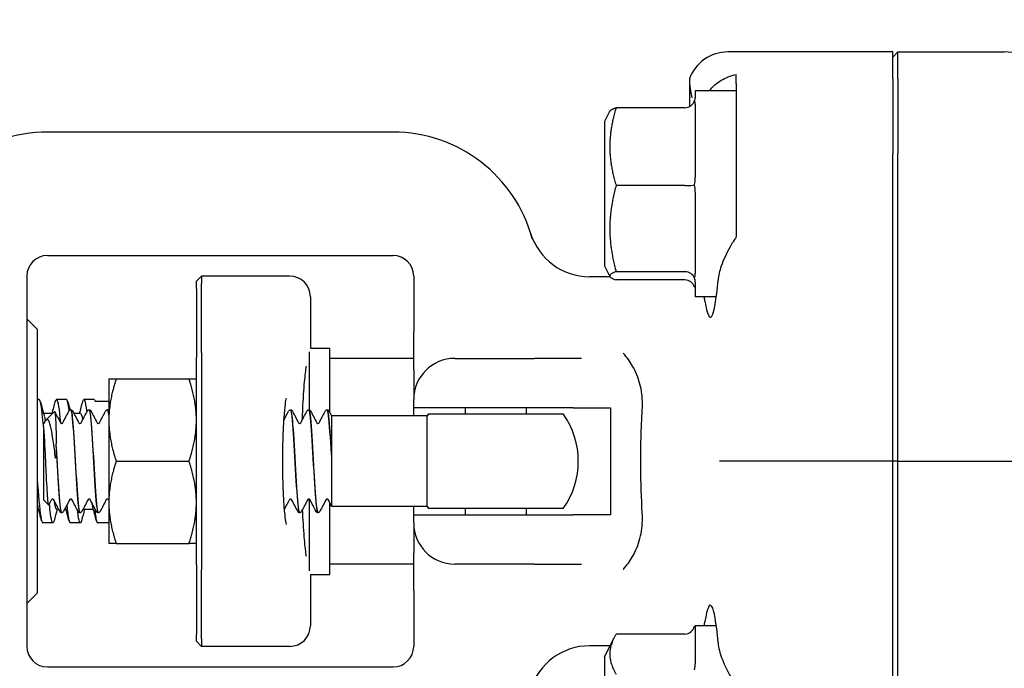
# Model space of a CAD drawing. Header units: inches. Extents: x 18 to 846, y -67 to 561.
# Tile 333 of 656: x 318.61 to 321.6, y 506.64 to 508.61. Entities that reach past the tile are written whole.
import ezdxf

# ---------------------------------------------------------------- set-up
doc = ezdxf.new("R2010")
doc.units = ezdxf.units.IN
doc.header["$LTSCALE"] = 24
doc.header["$MEASUREMENT"] = 0
doc.layers.add('Dimension (ANSI)', color=7, linetype='Continuous', lineweight=25)
doc.layers.add('Visible (ANSI)', color=7, linetype='Continuous', lineweight=30)
doc.styles.add('Note Text (ANSI)', font='tahoma.ttf')
doc.dimstyles.new('SB Fraction-16 (ANSI)', dxfattribs={"dimscale": 24, "dimtxt": 0.125, "dimasz": 0.098425, "dimexe": 0.125, "dimexo": 0.0625, "dimgap": 0.031496, "dimtad": 0, "dimtih": 1, "dimtoh": 1, "dimdec": 4, "dimrnd": 1e-08, "dimzin": 0, "dimdsep": 46, "dimlunit": 5, "dimtxsty": 'Note Text (ANSI)', "dimcen": 0.09, "dimdle": 0.393701, "dimclrd": 256, "dimclre": 256, "dimclrt": 256, "dimadec": 0, "dimazin": 3, "dimtfac": 0.96, "dimtofl": 0, "dimtmove": 0, "dimatfit": 3, "dimfxl": 1, "dimfrac": 2, "dimtolj": 1, "dimtzin": 12, "dimlwd": -1, "dimlwe": -1, "dimarcsym": 0})

# ---------------------------------------------------------------- blocks, each defined once
blk = doc.blocks.new('*D18')
at = {"layer": 'Defpoints', "color": 0, "transparency": 16777216}
for p in [(331.6784, 544.0067), (242.8595, 406.0067), (331.6784, 406.0067)]:
    blk.add_point(p, dxfattribs=at)
at = {"layer": 'Dimension (ANSI)', "transparency": 16777216}
for p, q in [((330.1784, 544.0067), (239.8595, 544.0067)), ((242.8595, 541.6445), (242.8595, 486.3311)), ((242.8595, 408.3689), (242.8595, 481.6823)), ((330.1784, 406.0067), (239.8595, 406.0067))]:
    blk.add_line(p, q, dxfattribs=at)
for points in [[(242.4658, 541.6445), (243.2532, 541.6445), (242.8595, 544.0067)], [(242.4658, 408.3689), (243.2532, 408.3689), (242.8595, 406.0067)]]:
    blk.add_solid(points, dxfattribs=at)
at = {"layer": 'Dimension (ANSI)', "transparency": 16777216, "insert": (239.783, 485.5752), "char_height": 3, "attachment_point": 1, "style": 'Note Text (ANSI)'}
blk.add_mtext('\\A1;138', dxfattribs=at)

msp = doc.modelspace()

# ---------------------------------------------------------------- linework, layer by layer
at = {"layer": 'Visible (ANSI)'}
for p, q in [((321.25939, 508.51474), (320.75891, 508.51474)), ((321.27501, 508.51474), (321.25939, 508.49906)), ((321.25939, 508.43296), (321.25939, 508.51474)), ((321.27501, 508.43296), (321.27501, 508.51474)), ((321.27501, 508.51474), (321.59849, 508.51474)), ((320.64203, 508.43327), (320.64203, 508.34853)), ((320.78439, 508.41908), (320.78439, 508.44628)), ((321.25939, 508.43296), (321.25939, 508.2057)), ((321.27501, 508.43296), (321.27501, 508.2057)), ((320.78439, 508.41908), (320.78439, 508.36501)), ((320.65939, 508.39599), (320.65939, 508.37554)), ((320.78439, 508.39599), (320.65939, 508.39599)), ((320.62814, 508.34512), (320.41935, 508.34512)), ((320.65939, 508.35639), (320.65939, 508.13323)), ((320.78439, 508.34957), (320.78439, 508.20355)), ((320.38439, 508.30224), (320.40049, 508.33445)), ((320.38439, 508.30224), (320.38439, 507.86474)), ((319.74189, 508.27099), (318.69189, 508.27099)), ((321.25939, 507.27099), (321.25939, 508.2057)), ((321.27501, 507.27099), (321.27501, 508.2057)), ((320.62814, 508.10865), (320.41935, 508.10865)), ((320.65939, 508.08808), (320.65939, 507.84118)), ((318.69189, 507.89599), (319.74189, 507.89599)), ((320.38439, 507.86474), (320.40049, 507.83254)), ((318.62939, 507.83349), (318.62939, 507.7327)), ((319.14439, 507.81787), (319.16001, 507.83349)), ((319.16001, 507.83349), (319.16001, 507.81099)), ((319.42807, 507.83349), (319.16001, 507.83349)), ((319.80439, 507.83349), (319.80439, 507.66442)), ((320.39203, 507.83182), (320.33862, 507.83182)), ((320.62814, 507.84702), (320.41935, 507.84702)), ((319.14439, 507.79599), (319.14439, 507.81787)), ((319.16001, 507.60099), (319.16001, 507.81099)), ((320.62814, 507.82186), (320.41935, 507.82186)), ((320.65939, 507.81518), (320.65939, 507.77099)), ((319.14439, 507.79599), (319.14439, 507.58599)), ((319.49057, 507.77099), (319.49057, 507.61474)), ((320.72361, 507.77099), (320.65939, 507.77099)), ((318.62939, 507.7327), (318.62939, 506.80929)), ((318.66064, 507.67224), (318.62939, 507.70349)), ((318.66064, 507.67224), (318.66064, 506.86974)), ((319.80439, 507.54901), (319.80439, 507.66442)), ((319.16001, 507.60099), (319.16001, 506.94099)), ((319.48676, 507.60355), (319.48676, 507.42716)), ((319.49057, 507.61474), (319.54926, 507.61474)), ((319.54926, 507.41922), (319.54926, 507.61474)), ((319.14439, 506.95599), (319.14439, 507.58599)), ((319.80439, 507.58349), (319.54926, 507.58349)), ((319.92939, 507.58349), (320.17185, 507.58349)), ((320.31365, 507.58349), (320.17185, 507.58349)), ((319.80439, 507.54901), (319.80439, 507.45849)), ((318.87839, 507.52099), (318.87839, 507.39599)), ((318.90072, 507.52099), (319.12206, 507.52099)), ((318.66689, 507.45849), (318.66064, 507.45849)), ((318.75022, 507.45849), (318.71933, 507.45849)), ((318.83355, 507.45849), (318.80266, 507.45849)), ((318.83651, 507.45386), (318.87839, 507.45386)), ((319.80439, 507.43349), (319.80439, 507.45849)), ((318.67989, 507.41682), (318.70795, 507.41682)), ((318.68844, 507.39732), (318.71314, 507.42201)), ((318.76312, 507.42724), (318.76254, 507.42724)), ((318.77196, 507.41682), (318.79189, 507.41682)), ((318.81873, 507.42724), (318.81815, 507.42724)), ((318.87434, 507.42724), (318.87376, 507.42724)), ((319.43045, 507.42724), (319.42987, 507.42724)), ((319.48606, 507.42724), (319.48548, 507.42724)), ((319.54167, 507.42724), (319.54109, 507.42724)), ((319.80439, 507.40849), (319.80439, 507.43349)), ((320.28931, 507.43349), (319.80439, 507.43349)), ((319.84985, 507.41474), (320.25893, 507.41474)), ((319.96189, 507.41474), (319.96189, 507.43349)), ((320.14689, 507.41474), (320.14689, 507.43349)), ((320.28931, 507.43349), (320.40216, 507.43349)), ((320.40216, 507.43349), (320.40216, 507.10849)), ((318.67939, 507.37507), (318.67939, 507.38606)), ((318.67939, 507.38606), (318.67941, 507.38606)), ((318.87839, 507.39599), (318.87839, 507.14599)), ((319.55439, 507.40944), (319.55439, 507.36112)), ((319.8456, 507.40849), (319.55439, 507.40849)), ((319.8456, 507.13349), (319.8456, 507.40849)), ((318.67939, 507.37507), (318.67939, 507.15372)), ((319.55439, 507.36112), (319.55439, 507.29193)), ((318.71837, 507.31391), (318.71837, 507.32369)), ((318.90072, 507.27099), (319.12206, 507.27099)), ((319.55439, 507.29193), (319.55439, 507.28171)), ((319.55439, 507.28171), (319.55439, 507.20777)), ((320.85778, 507.27099), (320.73318, 507.27099)), ((321.25939, 507.27099), (320.85778, 507.27099)), ((321.27501, 507.27099), (321.25939, 507.27099)), ((321.25939, 506.33628), (321.25939, 507.27099)), ((321.27501, 506.33628), (321.27501, 507.27099)), ((321.27501, 507.27099), (321.69736, 507.27099)), ((319.55439, 507.20777), (319.55439, 507.13646)), ((318.67939, 507.15372), (318.69485, 507.13826)), ((318.87839, 507.14599), (318.87839, 507.02099)), ((319.48676, 507.15582), (319.48676, 506.93843)), ((319.54926, 506.92724), (319.54926, 507.14573)), ((318.66064, 507.12516), (318.66466, 507.12516)), ((318.71933, 507.12516), (318.72589, 507.12516)), ((318.73531, 507.11474), (318.73473, 507.11474)), ((318.74416, 507.12516), (318.74799, 507.12516)), ((318.79092, 507.11474), (318.79034, 507.11474)), ((318.80266, 507.12516), (318.83133, 507.12516)), ((318.84654, 507.11474), (318.84595, 507.11474)), ((319.45826, 507.11474), (319.45768, 507.11474)), ((319.51387, 507.11474), (319.51329, 507.11474)), ((319.55439, 507.13646), (319.55439, 507.13349)), ((319.8456, 507.13349), (319.55439, 507.13349)), ((319.80439, 507.10849), (319.80439, 507.13349)), ((320.25893, 507.12724), (319.84985, 507.12724)), ((319.96189, 507.10849), (319.96189, 507.12724)), ((320.14689, 507.10849), (320.14689, 507.12724)), ((319.80439, 507.08349), (319.80439, 507.10849)), ((319.80439, 507.10849), (320.28931, 507.10849)), ((320.40216, 507.10849), (320.28931, 507.10849)), ((318.70855, 507.08349), (318.67766, 507.08349)), ((318.79189, 507.08349), (318.761, 507.08349)), ((318.87839, 507.08349), (318.84433, 507.08349)), ((319.80439, 507.08349), (319.80439, 506.99297)), ((318.90072, 507.02099), (319.12206, 507.02099)), ((319.80439, 506.87756), (319.80439, 506.99297)), ((319.14439, 506.95599), (319.14439, 506.74599)), ((319.16001, 506.73099), (319.16001, 506.94099)), ((319.80439, 506.95849), (319.54926, 506.95849)), ((320.17185, 506.95849), (319.92939, 506.95849)), ((320.17185, 506.95849), (320.31365, 506.95849)), ((319.49057, 506.92724), (319.49057, 506.77099)), ((319.49057, 506.92724), (319.54926, 506.92724)), ((319.80439, 506.87756), (319.80439, 506.70849)), ((318.66064, 506.86974), (318.62939, 506.83849)), ((318.62939, 506.80929), (318.62939, 506.70849)), ((320.65939, 506.77099), (320.65939, 506.65582)), ((320.72361, 506.77099), (320.65939, 506.77099)), ((319.14439, 506.72412), (319.14439, 506.74599)), ((319.16001, 506.73099), (319.16001, 506.70849)), ((320.38439, 506.67724), (320.41293, 506.73434)), ((320.62814, 506.74607), (320.41935, 506.74607)), ((319.14439, 506.72412), (319.16001, 506.70849)), ((319.42807, 506.70849), (319.16001, 506.70849)), ((320.39203, 506.71017), (320.33862, 506.71017)), ((320.38439, 506.67724), (320.38439, 506.23974)), ((318.69189, 506.64599), (319.74189, 506.64599))]:
    msp.add_line(p, q, dxfattribs=at)
for centre, radius, start, end in [((318.69189, 507.83349), 0.4375, 90, 164.98183), ((319.74189, 507.83349), 0.4375, 15.01817, 90), ((320.33862, 508.01932), 0.1875, 197.29662, 270), ((318.69189, 507.83349), 0.0625, 90, 180), ((319.74189, 507.83349), 0.0625, 0, 90), ((319.42807, 507.77099), 0.0625, 0, 90), ((320.39203, 508.08182), 0.25, 270, 272.01441), ((319.92939, 507.45849), 0.125, 90, 180), ((320.05439, 507.27099), 0.25, 144.90037, 146.63299), ((320.05439, 507.27099), 0.25, 324.90037, 35.09963), ((320.05439, 507.27099), 0.25, 213.36701, 215.09963), ((319.92939, 507.08349), 0.125, 180, 270), ((319.42807, 506.77099), 0.0625, 270, 0), ((318.69189, 506.70849), 0.0625, 180, 270), ((319.74189, 506.70849), 0.0625, 270, 0), ((320.33862, 506.52267), 0.1875, 90, 162.70338), ((320.39203, 506.46017), 0.25, 87.99498, 90)]:
    msp.add_arc(centre, radius, start, end, dxfattribs=at)
for centre, major_axis, ratio, start_param, end_param in [((320.75987, 508.38926), (-0.08906, 0.08906), 0.9924325, 5.5015852, 6.7140351), ((321.59857, 508.38926), (-0.01094, 0.125), 0.9961657, 4.712389, 6.1962518), ((320.62814, 508.37782), (0, -0.0327), 0.9555533, 0, 1.2241495), ((320.62814, 508.1118), (0.03125, 0), 0.1006388, 4.712389, 5.9365385), ((320.62814, 507.81746), (0.03125, 0), 0.9458753, 0.3466468, 1.5707963), ((320.62814, 507.78916), (0, 0.0327), 0.9555533, 5.0590358, 6.2831853), ((320.70547, 508.08349), (0, 0.375), 0.0874887, 2.6230455, 3.9395987), ((320.70547, 506.45849), (0, 0.375), 0.0874887, 5.4851792, 6.8017325), ((320.62814, 506.78202), (0, -0.03595), 0.8693335, 0, 1.2241495)]:
    msp.add_ellipse(centre, major_axis=major_axis, ratio=ratio, start_param=start_param, end_param=end_param, dxfattribs=at)
for points in [[(320.64203, 508.43327), (320.64203, 508.41363), (320.64486, 508.39351), (320.64964, 508.37497)], [(320.65753, 508.36671), (320.6589, 508.36993), (320.65939, 508.37297), (320.65939, 508.37554)], [(320.65939, 508.35639), (320.65939, 508.35991), (320.6589, 508.36349), (320.65753, 508.36671)], [(320.78439, 508.36501), (320.78416, 508.36004), (320.78416, 508.35488), (320.78439, 508.34957)], [(320.65753, 508.11073), (320.6589, 508.11832), (320.65939, 508.12609), (320.65939, 508.13323)], [(320.65939, 508.08808), (320.65939, 508.09531), (320.6589, 508.10313), (320.65753, 508.11073)], [(320.65753, 507.82751), (320.6589, 507.83188), (320.65939, 507.83661), (320.65939, 507.84118)], [(320.65939, 507.81518), (320.65939, 507.81889), (320.6589, 507.82314), (320.65753, 507.82751)], [(320.65753, 507.80027), (320.6589, 507.79705), (320.65939, 507.79401), (320.65939, 507.79144)], [(320.68921, 507.75779), (320.68857, 507.76195), (320.68789, 507.76635), (320.68718, 507.77099)], [(318.67043, 507.45185), (318.6743, 507.43741), (318.6782, 507.42298), (318.68215, 507.40857)], [(318.70633, 507.41682), (318.70951, 507.42849), (318.71266, 507.44017), (318.71579, 507.45185)], [(318.75826, 507.42493), (318.75558, 507.4463), (318.7529, 507.45834), (318.75022, 507.45847)], [(318.75376, 507.45185), (318.756, 507.44349), (318.75825, 507.43513), (318.76052, 507.42677)], [(318.78966, 507.41682), (318.79284, 507.42849), (318.79599, 507.44017), (318.79912, 507.45185)], [(318.83355, 507.45849), (318.83454, 507.45849), (318.83552, 507.45694), (318.83651, 507.45386)], [(318.71379, 507.42172), (318.71974, 507.41036), (318.72569, 507.39901), (318.73166, 507.38766)], [(318.73838, 507.38766), (318.74467, 507.3996), (318.75093, 507.41155), (318.75719, 507.42351)], [(318.76846, 507.42351), (318.77472, 507.41155), (318.78099, 507.3996), (318.78727, 507.38766)], [(318.79189, 507.41656), (318.79422, 507.41642), (318.79656, 507.40968), (318.79889, 507.39691)], [(318.794, 507.38766), (318.80028, 507.3996), (318.80654, 507.41155), (318.8128, 507.42351)], [(318.82407, 507.42351), (318.83033, 507.41155), (318.8366, 507.3996), (318.84288, 507.38766)], [(318.84961, 507.38766), (318.85589, 507.3996), (318.86216, 507.41155), (318.86842, 507.42351)], [(318.87373, 507.42693), (318.87529, 507.42693), (318.87684, 507.41998), (318.87839, 507.40636)], [(319.41023, 507.39624), (319.415, 507.40533), (319.41977, 507.41442), (319.42453, 507.42351)], [(319.4358, 507.42351), (319.44206, 507.41155), (319.44832, 507.3996), (319.45461, 507.38766)], [(319.46133, 507.38766), (319.46761, 507.3996), (319.47388, 507.41155), (319.48014, 507.42351)], [(319.49141, 507.42351), (319.49767, 507.41155), (319.50393, 507.3996), (319.51022, 507.38766)], [(319.51694, 507.38766), (319.52322, 507.3996), (319.52949, 507.41155), (319.53575, 507.42351)], [(319.54702, 507.42351), (319.54947, 507.41882), (319.55193, 507.41413), (319.55439, 507.40944)], [(318.68277, 507.38766), (318.68382, 507.38965), (318.68487, 507.39165), (318.68592, 507.39364)], [(318.67939, 507.37507), (318.67958, 507.37326), (318.67978, 507.37125), (318.67999, 507.36904)], [(318.70386, 507.15433), (318.7011, 507.14908), (318.69834, 507.14384), (318.69559, 507.13859)], [(318.72939, 507.11848), (318.72313, 507.13043), (318.71686, 507.14238), (318.71058, 507.15433)], [(318.71088, 507.15375), (318.7137, 507.13536), (318.71651, 507.12558), (318.71933, 507.12542)], [(318.75947, 507.15433), (318.75318, 507.14238), (318.74692, 507.13043), (318.74066, 507.11848)], [(318.785, 507.11848), (318.77874, 507.13043), (318.77247, 507.14238), (318.76619, 507.15433)], [(318.81508, 507.15433), (318.8088, 507.14238), (318.80253, 507.13043), (318.79627, 507.11848)], [(318.84061, 507.11848), (318.83435, 507.13043), (318.82808, 507.14238), (318.8218, 507.15433)], [(318.82648, 507.14543), (318.82734, 507.14061), (318.82821, 507.13666), (318.82907, 507.13358)], [(318.87069, 507.15433), (318.86441, 507.14238), (318.85814, 507.13043), (318.85188, 507.11848)], [(318.87839, 507.15247), (318.87806, 507.15309), (318.87774, 507.15371), (318.87741, 507.15433)], [(319.4268, 507.15433), (319.42176, 507.14474), (319.41673, 507.13516), (319.4117, 507.12557)], [(319.45233, 507.11848), (319.44607, 507.13043), (319.4398, 507.14238), (319.43352, 507.15433)], [(319.48241, 507.15433), (319.47613, 507.14238), (319.46986, 507.13043), (319.4636, 507.11848)], [(319.50794, 507.11848), (319.50168, 507.13043), (319.49542, 507.14238), (319.48913, 507.15433)], [(319.53802, 507.15433), (319.53174, 507.14238), (319.52547, 507.13043), (319.51921, 507.11848)], [(319.55439, 507.13597), (319.55118, 507.14209), (319.54796, 507.14821), (319.54475, 507.15433)], [(318.66064, 507.14115), (318.66123, 507.13826), (318.66181, 507.13575), (318.6624, 507.13364)], [(318.67412, 507.09013), (318.67025, 507.10457), (318.66635, 507.11901), (318.6624, 507.13342)], [(318.72156, 507.12516), (318.71838, 507.11349), (318.71523, 507.10182), (318.7121, 507.09013)], [(318.75746, 507.09013), (318.75389, 507.10342), (318.75031, 507.11671), (318.74668, 507.12997)], [(318.80489, 507.12516), (318.80171, 507.11349), (318.79856, 507.10182), (318.79543, 507.09013)], [(318.84079, 507.09013), (318.83692, 507.10457), (318.83302, 507.11901), (318.82907, 507.13342)], [(320.65939, 506.77096), (320.65939, 506.77085), (320.6589, 506.77046), (320.65753, 506.7698)], [(320.68718, 506.77099), (320.68788, 506.77563), (320.68857, 506.78003), (320.68921, 506.78419)], [(320.65753, 506.63773), (320.6589, 506.64398), (320.65939, 506.65022), (320.65939, 506.65582)]]:
    msp.add_open_spline(points, degree=3, dxfattribs=at)
for points, knots in [([(320.70199, 508.39599), (320.71195, 508.40952), (320.72472, 508.42041), (320.7507, 508.43586), (320.76694, 508.44249), (320.78439, 508.44628)], [0.72388666, 0.72388666, 0.72388666, 0.72388666, 0.91166133, 0.91166133, 1.08359589, 1.08359589, 1.08359589, 1.08359589]), ([(320.78439, 507.95239), (320.77685, 507.94159), (320.77009, 507.93056), (320.75432, 507.90245), (320.7451, 507.88282), (320.73348, 507.84909), (320.73007, 507.83468), (320.72896, 507.82169)], [1.39731378, 1.39731378, 1.39731378, 1.39731378, 1.49356897, 1.49356897, 1.66386875, 1.66386875, 1.79881771, 1.79881771, 1.79881771, 1.79881771]), ([(320.49879, 507.42871), (320.49926, 507.43674), (320.49937, 507.44471), (320.49888, 507.46026), (320.4983, 507.46782), (320.49612, 507.48559), (320.49423, 507.49564), (320.48666, 507.52506), (320.47919, 507.54328), (320.46147, 507.57402), (320.45212, 507.58675), (320.44126, 507.59902), (320.4411, 507.59919), (320.44094, 507.59937)], [0, 0, 0, 0, 0.06351999, 0.06351999, 0.12513045, 0.12513045, 0.2104042, 0.2104042, 0.38193929, 0.38193929, 0.52164881, 0.52164881, 0.52372315, 0.52372315, 0.52372315, 0.52372315]), ([(319.4662, 507.39693), (319.4666, 507.40808), (319.46704, 507.41897), (319.46896, 507.46023), (319.4708, 507.4882), (319.47467, 507.53119), (319.47663, 507.5477), (319.47855, 507.56025)], [0.3819937, 0.3819937, 0.3819937, 0.3819937, 0.48894567, 0.48894567, 0.79947629, 0.79947629, 1.05331269, 1.05331269, 1.05331269, 1.05331269]), ([(318.67939, 507.38116), (318.67867, 507.3894), (318.67795, 507.39715), (318.67723, 507.40429), (318.67378, 507.43857), (318.67034, 507.45817), (318.66689, 507.45842)], [-139.17255455, -139.17255455, -139.17255455, -139.17255455, -139.0100536, -139.0100536, -139.0100536, -138.23007676, -138.23007676, -138.23007676, -138.23007676]), ([(318.71579, 507.45159), (318.71718, 507.45687), (318.71858, 507.45922), (318.71997, 507.45827), (318.7237, 507.45574), (318.72744, 507.42952), (318.73117, 507.38856)], [137.9630926, 137.9630926, 137.9630926, 137.9630926, 138.2781439, 138.2781439, 138.2781439, 139.122964, 139.122964, 139.122964, 139.122964]), ([(318.79912, 507.45153), (318.80093, 507.45831), (318.80274, 507.46022), (318.80454, 507.45662), (318.80678, 507.45215), (318.80902, 507.43929), (318.81125, 507.42027)], [144.2462779, 144.2462779, 144.2462779, 144.2462779, 144.6548473, 144.6548473, 144.6548473, 145.16076334, 145.16076334, 145.16076334, 145.16076334]), ([(319.41781, 507.07894), (319.41781, 507.07894), (319.41769, 507.07934), (319.41714, 507.08165), (319.41648, 507.08485), (319.4148, 507.09542), (319.41371, 507.1041), (319.41147, 507.12708), (319.41036, 507.14226), (319.40846, 507.17713), (319.40772, 507.19708), (319.40677, 507.23919), (319.40658, 507.26139), (319.4068, 507.30542), (319.40722, 507.32726), (319.4086, 507.36807), (319.40956, 507.38706), (319.41185, 507.41968), (319.41319, 507.43351), (319.41572, 507.45315), (319.41703, 507.45998), (319.41773, 507.46276), (319.41781, 507.46304), (319.41781, 507.46304)], [-1.2869324, -1.2869324, -1.2869324, -1.2869324, -1.2221786, -1.2221786, -1.0687063, -1.0687063, -0.8381878, -0.8381878, -0.555105, -0.555105, -0.2516711, -0.2516711, 0.0580557, 0.0580557, 0.3688709, 0.3688709, 0.6770655, 0.6770655, 0.9746383, 0.9746383, 1.233525, 1.233525, 1.2869324, 1.2869324, 1.2869324, 1.2869324]), ([(318.71314, 507.42201), (318.71319, 507.42207), (318.71324, 507.4221), (318.71406, 507.42233), (318.71481, 507.41864), (318.71556, 507.4113)], [-0.16191336, -0.16191336, -0.16191336, -0.16191336, -0.15127467, -0.15127467, 0, 0, 0, 0]), ([(318.75719, 507.42351), (318.75753, 507.42414), (318.75793, 507.42481), (318.75906, 507.42591), (318.75956, 507.42631), (318.76085, 507.42696), (318.76167, 507.4272), (318.76251, 507.42724)], [0, 0, 0, 0, 0.022095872, 0.022095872, 0.033561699, 0.033561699, 0.045438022, 0.045438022, 0.045438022, 0.045438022]), ([(318.76251, 507.42708), (318.76469, 507.42694), (318.76688, 507.4126), (318.76906, 507.38672), (318.77187, 507.35335), (318.77468, 507.30166), (318.7775, 507.25235), (318.78031, 507.20304), (318.78312, 507.15741), (318.78594, 507.1337), (318.78741, 507.12132), (318.78887, 507.11509), (318.79034, 507.11507)], [9.4219171, 9.4219171, 9.4219171, 9.4219171, 10.1615232, 10.1615232, 10.1615232, 11.1151899, 11.1151899, 11.1151899, 12.0686082, 12.0686082, 12.0686082, 12.5663706, 12.5663706, 12.5663706, 12.5663706]), ([(318.79095, 507.115), (318.78909, 507.11507), (318.78723, 507.12522), (318.78537, 507.14448), (318.78253, 507.17395), (318.77969, 507.22397), (318.77684, 507.27416), (318.77401, 507.32407), (318.77119, 507.3728), (318.76836, 507.40066), (318.76661, 507.41786), (318.76487, 507.42682), (318.76312, 507.42695)], [-18.8524168, -18.8524168, -18.8524168, -18.8524168, -18.2223022, -18.2223022, -18.2223022, -17.2584859, -17.2584859, -17.2584859, -16.2999201, -16.2999201, -16.2999201, -15.7079633, -15.7079633, -15.7079633, -15.7079633]), ([(318.76314, 507.42724), (318.76428, 507.42718), (318.76534, 507.42676), (318.76681, 507.42578), (318.7673, 507.42525), (318.768, 507.42433), (318.76825, 507.42391), (318.76846, 507.42351)], [0, 0, 0, 0, 0.015967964, 0.015967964, 0.031253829, 0.031253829, 0.045415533, 0.045415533, 0.045415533, 0.045415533]), ([(318.8128, 507.42351), (318.81314, 507.42414), (318.81354, 507.42481), (318.81468, 507.42591), (318.81517, 507.42631), (318.81646, 507.42696), (318.81728, 507.4272), (318.81812, 507.42724)], [0, 0, 0, 0, 0.022095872, 0.022095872, 0.033561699, 0.033561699, 0.045438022, 0.045438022, 0.045438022, 0.045438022]), ([(318.81812, 507.42713), (318.81864, 507.42721), (318.81915, 507.4265), (318.81967, 507.42494), (318.82248, 507.41646), (318.82529, 507.38322), (318.8281, 507.33849), (318.83091, 507.29377), (318.83371, 507.23874), (318.83652, 507.19535), (318.83933, 507.15198), (318.84214, 507.12138), (318.84495, 507.11575), (318.84528, 507.11508), (318.84562, 507.11477), (318.84595, 507.1148)], [15.7051024, 15.7051024, 15.7051024, 15.7051024, 15.879856, 15.879856, 15.879856, 16.8320759, 16.8320759, 16.8320759, 17.7840647, 17.7840647, 17.7840647, 18.7358252, 18.7358252, 18.7358252, 18.8495559, 18.8495559, 18.8495559, 18.8495559]), ([(318.84656, 507.11492), (318.84588, 507.11481), (318.8452, 507.11607), (318.84452, 507.11878), (318.84168, 507.13009), (318.83885, 507.16634), (318.83601, 507.2128), (318.83318, 507.25915), (318.83035, 507.3144), (318.82752, 507.35625), (318.8247, 507.398), (318.82188, 507.42528), (318.81906, 507.42713), (318.81895, 507.42721), (318.81884, 507.42724), (318.81873, 507.42723)], [-25.1356021, -25.1356021, -25.1356021, -25.1356021, -24.9048316, -24.9048316, -24.9048316, -23.9435311, -23.9435311, -23.9435311, -22.9847675, -22.9847675, -22.9847675, -22.0283448, -22.0283448, -22.0283448, -21.9911486, -21.9911486, -21.9911486, -21.9911486]), ([(318.81876, 507.42724), (318.81989, 507.42718), (318.82095, 507.42676), (318.82242, 507.42578), (318.82291, 507.42525), (318.82361, 507.42433), (318.82386, 507.42391), (318.82407, 507.42351)], [0, 0, 0, 0, 0.015967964, 0.015967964, 0.031253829, 0.031253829, 0.045415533, 0.045415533, 0.045415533, 0.045415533]), ([(318.86842, 507.42351), (318.86875, 507.42414), (318.86915, 507.42481), (318.87029, 507.42591), (318.87078, 507.42631), (318.87207, 507.42696), (318.87289, 507.4272), (318.87373, 507.42724)], [0, 0, 0, 0, 0.022095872, 0.022095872, 0.033561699, 0.033561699, 0.045438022, 0.045438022, 0.045438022, 0.045438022]), ([(318.87839, 507.41119), (318.87834, 507.41155), (318.8783, 507.41191), (318.87825, 507.41226), (318.87695, 507.42208), (318.87564, 507.42695), (318.87434, 507.42692)], [-28.73150298, -28.73150298, -28.73150298, -28.73150298, -28.71588313, -28.71588313, -28.71588313, -28.27433388, -28.27433388, -28.27433388, -28.27433388]), ([(318.87437, 507.42724), (318.8755, 507.42718), (318.87656, 507.42676), (318.87775, 507.42597), (318.8781, 507.42566), (318.87839, 507.42535)], [0, 0, 0, 0, 0.015967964, 0.015967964, 0.025215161, 0.025215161, 0.025215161, 0.025215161]), ([(319.42453, 507.42351), (319.42486, 507.42414), (319.42526, 507.42481), (319.4264, 507.42591), (319.4269, 507.42631), (319.42819, 507.42696), (319.429, 507.4272), (319.42984, 507.42724)], [0, 0, 0, 0, 0.022095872, 0.022095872, 0.033561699, 0.033561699, 0.045438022, 0.045438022, 0.045438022, 0.045438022]), ([(319.42984, 507.42712), (319.43214, 507.42696), (319.43444, 507.4109), (319.43674, 507.38245), (319.43957, 507.34746), (319.4424, 507.29466), (319.44523, 507.2454), (319.44805, 507.19626), (319.45087, 507.15195), (319.45369, 507.13029), (319.45502, 507.1201), (319.45635, 507.11505), (319.45768, 507.11507)], [84.8201408, 84.8201408, 84.8201408, 84.8201408, 85.5995394, 85.5995394, 85.5995394, 86.558303, 86.558303, 86.558303, 87.5147256, 87.5147256, 87.5147256, 87.9645943, 87.9645943, 87.9645943, 87.9645943]), ([(319.45828, 507.11504), (319.45655, 507.11507), (319.45482, 507.1238), (319.45308, 507.14069), (319.45027, 507.16805), (319.44747, 507.21611), (319.44466, 507.26568), (319.44185, 507.31523), (319.43904, 507.36499), (319.43623, 507.39511), (319.4343, 507.41577), (319.43238, 507.42681), (319.43045, 507.427)], [-94.2506405, -94.2506405, -94.2506405, -94.2506405, -93.6632144, -93.6632144, -93.6632144, -92.7109946, -92.7109946, -92.7109946, -91.7590058, -91.7590058, -91.7590058, -91.106187, -91.106187, -91.106187, -91.106187]), ([(319.43048, 507.42724), (319.43161, 507.42718), (319.43268, 507.42676), (319.43415, 507.42578), (319.43463, 507.42525), (319.43534, 507.42433), (319.43558, 507.42391), (319.4358, 507.42351)], [0, 0, 0, 0, 0.015967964, 0.015967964, 0.031253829, 0.031253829, 0.045415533, 0.045415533, 0.045415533, 0.045415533]), ([(319.48014, 507.42351), (319.48047, 507.42414), (319.48087, 507.42481), (319.48201, 507.42591), (319.48251, 507.42631), (319.4838, 507.42696), (319.48461, 507.4272), (319.48546, 507.42724)], [0, 0, 0, 0, 0.022095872, 0.022095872, 0.033561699, 0.033561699, 0.045438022, 0.045438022, 0.045438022, 0.045438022]), ([(319.48546, 507.42708), (319.4861, 507.42719), (319.48674, 507.42607), (319.48738, 507.42366), (319.49022, 507.41297), (319.49307, 507.37713), (319.49591, 507.33074), (319.49874, 507.28461), (319.50157, 507.22931), (319.5044, 507.18718), (319.50721, 507.14524), (319.51002, 507.11745), (319.51284, 507.11494), (319.51299, 507.11481), (319.51314, 507.11475), (319.51329, 507.11475)], [91.1033261, 91.1033261, 91.1033261, 91.1033261, 91.3207683, 91.3207683, 91.3207683, 92.2845846, 92.2845846, 92.2845846, 93.2431504, 93.2431504, 93.2431504, 94.1972517, 94.1972517, 94.1972517, 94.2477796, 94.2477796, 94.2477796, 94.2477796]), ([(319.51389, 507.11488), (319.51331, 507.11478), (319.51272, 507.11571), (319.51214, 507.11772), (319.50932, 507.12737), (319.50651, 507.16174), (319.5037, 507.20708), (319.50088, 507.25241), (319.49807, 507.30749), (319.49526, 507.35029), (319.49244, 507.39308), (319.48963, 507.42246), (319.48682, 507.42668), (319.48657, 507.42705), (319.48631, 507.42723), (319.48606, 507.42721)], [-100.5338258, -100.5338258, -100.5338258, -100.5338258, -100.3354652, -100.3354652, -100.3354652, -99.3815473, -99.3815473, -99.3815473, -98.4278806, -98.4278806, -98.4278806, -97.4744623, -97.4744623, -97.4744623, -97.3893723, -97.3893723, -97.3893723, -97.3893723]), ([(319.48609, 507.42724), (319.48722, 507.42718), (319.48829, 507.42676), (319.48976, 507.42578), (319.49024, 507.42525), (319.49095, 507.42433), (319.49119, 507.42391), (319.49141, 507.42351)], [0, 0, 0, 0, 0.015967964, 0.015967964, 0.031253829, 0.031253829, 0.045415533, 0.045415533, 0.045415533, 0.045415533]), ([(319.53575, 507.42351), (319.53608, 507.42414), (319.53648, 507.42481), (319.53762, 507.42591), (319.53812, 507.42631), (319.53941, 507.42696), (319.54022, 507.4272), (319.54107, 507.42724)], [0, 0, 0, 0, 0.022095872, 0.022095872, 0.033561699, 0.033561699, 0.045438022, 0.045438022, 0.045438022, 0.045438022]), ([(319.54107, 507.42697), (319.54296, 507.42689), (319.54485, 507.4164), (319.54674, 507.39654), (319.54929, 507.36974), (319.55184, 507.32663), (319.55439, 507.28171)], [97.3865114, 97.3865114, 97.3865114, 97.3865114, 98.0270057, 98.0270057, 98.0270057, 98.8915068, 98.8915068, 98.8915068, 98.8915068]), ([(319.55439, 507.29193), (319.55157, 507.34123), (319.54875, 507.38648), (319.54593, 507.4095), (319.54451, 507.4211), (319.54309, 507.4269), (319.54167, 507.42691)], [-105.1089244, -105.1089244, -105.1089244, -105.1089244, -104.1537068, -104.1537068, -104.1537068, -103.6725576, -103.6725576, -103.6725576, -103.6725576]), ([(319.5417, 507.42724), (319.54283, 507.42718), (319.5439, 507.42676), (319.54537, 507.42578), (319.54585, 507.42525), (319.54656, 507.42433), (319.54681, 507.42391), (319.54702, 507.42351)], [0, 0, 0, 0, 0.015967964, 0.015967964, 0.031253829, 0.031253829, 0.045415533, 0.045415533, 0.045415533, 0.045415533]), ([(320.49879, 507.11328), (320.4961, 507.15903), (320.49458, 507.20597), (320.49409, 507.2827), (320.49437, 507.31197), (320.49587, 507.37068), (320.4971, 507.39995), (320.49879, 507.42871)], [0, 0, 0, 0, 0.36185351, 0.36185351, 0.58513386, 0.58513386, 0.81257268, 0.81257268, 0.81257268, 0.81257268]), ([(318.67941, 507.38606), (318.68048, 507.38606), (318.68148, 507.3865), (318.68244, 507.38721), (318.68263, 507.38746), (318.68277, 507.38765), (318.68278, 507.38768), (318.68278, 507.38768)], [0, 0, 0, 0, 0.017919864, 0.017919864, 0.032518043, 0.032518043, 0.040461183, 0.040461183, 0.040461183, 0.040461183]), ([(318.68215, 507.40841), (318.6831, 507.40501), (318.68405, 507.40056), (318.685, 507.39506), (318.68514, 507.39428), (318.68527, 507.39348), (318.68541, 507.39266)], [138.56823042, 138.56823042, 138.56823042, 138.56823042, 138.78339549, 138.78339549, 138.78339549, 138.8139231, 138.8139231, 138.8139231, 138.8139231]), ([(318.71556, 507.28655), (318.71324, 507.30555), (318.71088, 507.32354), (318.70612, 507.35467), (318.70377, 507.36769), (318.699, 507.38713), (318.69665, 507.39365), (318.69189, 507.39958), (318.68953, 507.39928), (318.6867, 507.39505), (318.68631, 507.39439), (318.68592, 507.39364)], [-0.67634923, -0.67634923, -0.67634923, -0.67634923, -0.52774982, -0.52774982, -0.38555901, -0.38555901, -0.25020713, -0.25020713, -0.12168954, -0.12168954, -0.10119383, -0.10119383, -0.10119383, -0.10119383]), ([(318.71556, 507.4113), (318.71598, 507.4072), (318.71636, 507.40194), (318.71702, 507.38924), (318.71732, 507.38179), (318.718, 507.35901), (318.71831, 507.34205), (318.71837, 507.32369)], [-0.3187664, -0.3187664, -0.3187664, -0.3187664, -0.23449039, -0.23449039, -0.1487662, -0.1487662, 0, 0, 0, 0]), ([(318.73165, 507.38768), (318.73165, 507.38768), (318.73172, 507.38752), (318.73227, 507.38699), (318.73262, 507.38671), (318.73363, 507.38624), (318.73432, 507.38606), (318.73502, 507.38606)], [0.003893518, 0.003893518, 0.003893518, 0.003893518, 0.02135506, 0.02135506, 0.032660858, 0.032660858, 0.044379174, 0.044379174, 0.044379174, 0.044379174]), ([(318.73502, 507.38606), (318.7361, 507.38606), (318.73709, 507.3865), (318.73805, 507.38721), (318.73824, 507.38746), (318.73838, 507.38765), (318.7384, 507.38768), (318.7384, 507.38768)], [0, 0, 0, 0, 0.017919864, 0.017919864, 0.032518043, 0.032518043, 0.040461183, 0.040461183, 0.040461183, 0.040461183]), ([(318.78726, 507.38768), (318.78726, 507.38768), (318.78733, 507.38752), (318.78788, 507.38699), (318.78823, 507.38671), (318.78924, 507.38624), (318.78993, 507.38606), (318.79063, 507.38606)], [0.003893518, 0.003893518, 0.003893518, 0.003893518, 0.02135506, 0.02135506, 0.032660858, 0.032660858, 0.044379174, 0.044379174, 0.044379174, 0.044379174]), ([(318.79063, 507.38606), (318.79171, 507.38606), (318.7927, 507.3865), (318.79366, 507.38721), (318.79385, 507.38746), (318.79399, 507.38765), (318.79401, 507.38768), (318.79401, 507.38768)], [0, 0, 0, 0, 0.017919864, 0.017919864, 0.032518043, 0.032518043, 0.040461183, 0.040461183, 0.040461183, 0.040461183]), ([(318.84287, 507.38768), (318.84287, 507.38768), (318.84294, 507.38752), (318.8435, 507.38699), (318.84384, 507.38671), (318.84485, 507.38624), (318.84554, 507.38606), (318.84624, 507.38606)], [0.003893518, 0.003893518, 0.003893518, 0.003893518, 0.02135506, 0.02135506, 0.032660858, 0.032660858, 0.044379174, 0.044379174, 0.044379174, 0.044379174]), ([(318.84624, 507.38606), (318.84732, 507.38606), (318.84831, 507.3865), (318.84927, 507.38721), (318.84946, 507.38746), (318.8496, 507.38765), (318.84962, 507.38768), (318.84962, 507.38768)], [0, 0, 0, 0, 0.017919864, 0.017919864, 0.032518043, 0.032518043, 0.040461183, 0.040461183, 0.040461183, 0.040461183]), ([(319.45459, 507.38768), (319.45459, 507.38768), (319.45467, 507.38752), (319.45522, 507.38699), (319.45556, 507.38671), (319.45657, 507.38624), (319.45727, 507.38606), (319.45797, 507.38606)], [0.003893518, 0.003893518, 0.003893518, 0.003893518, 0.02135506, 0.02135506, 0.032660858, 0.032660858, 0.044379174, 0.044379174, 0.044379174, 0.044379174]), ([(319.45797, 507.38606), (319.45904, 507.38606), (319.46004, 507.3865), (319.461, 507.38721), (319.46119, 507.38746), (319.46132, 507.38765), (319.46134, 507.38768), (319.46134, 507.38768)], [0, 0, 0, 0, 0.017919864, 0.017919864, 0.032518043, 0.032518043, 0.040461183, 0.040461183, 0.040461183, 0.040461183]), ([(319.5102, 507.38768), (319.5102, 507.38768), (319.51028, 507.38752), (319.51083, 507.38699), (319.51117, 507.38671), (319.51218, 507.38624), (319.51288, 507.38606), (319.51358, 507.38606)], [0.003893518, 0.003893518, 0.003893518, 0.003893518, 0.02135506, 0.02135506, 0.032660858, 0.032660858, 0.044379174, 0.044379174, 0.044379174, 0.044379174]), ([(319.51358, 507.38606), (319.51465, 507.38606), (319.51565, 507.3865), (319.51661, 507.38721), (319.5168, 507.38746), (319.51693, 507.38765), (319.51695, 507.38768), (319.51695, 507.38768)], [0, 0, 0, 0, 0.017919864, 0.017919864, 0.032518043, 0.032518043, 0.040461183, 0.040461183, 0.040461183, 0.040461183]), ([(318.67999, 507.36904), (318.68064, 507.36226), (318.68128, 507.35362), (318.68257, 507.33323), (318.68322, 507.32157), (318.68462, 507.2941), (318.68537, 507.27817), (318.68689, 507.24589), (318.68764, 507.22984), (318.68915, 507.19973), (318.6899, 507.18601), (318.69141, 507.16278), (318.69216, 507.15358), (318.69368, 507.14104), (318.69443, 507.13792), (318.69532, 507.13818), (318.69545, 507.13833), (318.69559, 507.13859)], [-2.12179282, -2.12179282, -2.12179282, -2.12179282, -2.02048123, -2.02048123, -1.91755472, -1.91755472, -1.79490964, -1.79490964, -1.67005838, -1.67005838, -1.5430016, -1.5430016, -1.41373999, -1.41373999, -1.28227419, -1.28227419, -1.25834871, -1.25834871, -1.25834871, -1.25834871]), ([(318.73534, 507.11478), (318.73507, 507.11474), (318.7348, 507.11493), (318.73453, 507.11535), (318.7317, 507.11975), (318.72886, 507.1498), (318.72602, 507.19329), (318.72347, 507.23235), (318.72092, 507.2813), (318.71837, 507.32369)], [-12.5692315, -12.5692315, -12.5692315, -12.5692315, -12.4783682, -12.4783682, -12.4783682, -11.5160648, -11.5160648, -11.5160648, -10.6515637, -10.6515637, -10.6515637, -10.6515637]), ([(318.71837, 507.31391), (318.71834, 507.3047), (318.71821, 507.29681), (318.71784, 507.28719), (318.71764, 507.28416), (318.71733, 507.28201), (318.71724, 507.28153), (318.7171, 507.28108), (318.71706, 507.28097), (318.71699, 507.28084), (318.71697, 507.28081), (318.71692, 507.28076), (318.7169, 507.28074), (318.71686, 507.28073), (318.71684, 507.28073), (318.71679, 507.28073), (318.71677, 507.28075), (318.71671, 507.28079), (318.71668, 507.28084), (318.71656, 507.28103), (318.71647, 507.28129), (318.71613, 507.28252), (318.71587, 507.28406), (318.71556, 507.28655)], [-0.17168991, -0.17168991, -0.17168991, -0.17168991, -0.0982332, -0.0982332, -0.0491093, -0.0491093, -0.03761956, -0.03761956, -0.03394059, -0.03394059, -0.03224924, -0.03224924, -0.03117451, -0.03117451, -0.03017054, -0.03017054, -0.0289244, -0.0289244, -0.02683852, -0.02683852, -0.01955178, -0.01955178, 0, 0, 0, 0]), ([(318.71837, 507.31391), (318.72118, 507.26607), (318.724, 507.21189), (318.72682, 507.17311), (318.72946, 507.13682), (318.73209, 507.11492), (318.73473, 507.11476)], [4.4341461, 4.4341461, 4.4341461, 4.4341461, 5.3893637, 5.3893637, 5.3893637, 6.2831853, 6.2831853, 6.2831853, 6.2831853]), ([(318.66064, 507.21793), (318.66429, 507.16848), (318.66795, 507.12552), (318.67161, 507.10272), (318.67362, 507.09012), (318.67564, 507.08382), (318.67766, 507.08382)], [133.8047189, 133.8047189, 133.8047189, 133.8047189, 134.6316542, 134.6316542, 134.6316542, 135.0884841, 135.0884841, 135.0884841, 135.0884841]), ([(318.70722, 507.15593), (318.70614, 507.15593), (318.70515, 507.15548), (318.70419, 507.15478), (318.704, 507.15452), (318.70386, 507.15433), (318.70384, 507.1543), (318.70384, 507.1543)], [0, 0, 0, 0, 0.017919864, 0.017919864, 0.032518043, 0.032518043, 0.040461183, 0.040461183, 0.040461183, 0.040461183]), ([(318.71059, 507.15431), (318.71057, 507.15434), (318.71048, 507.1545), (318.70997, 507.15499), (318.70962, 507.15527), (318.70861, 507.15575), (318.70792, 507.15593), (318.70722, 507.15593)], [0.005742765, 0.005742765, 0.005742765, 0.005742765, 0.02135506, 0.02135506, 0.032660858, 0.032660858, 0.044379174, 0.044379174, 0.044379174, 0.044379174]), ([(318.76283, 507.15593), (318.76175, 507.15593), (318.76076, 507.15548), (318.7598, 507.15478), (318.75961, 507.15452), (318.75947, 507.15433), (318.75945, 507.1543), (318.75945, 507.1543)], [0, 0, 0, 0, 0.017919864, 0.017919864, 0.032518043, 0.032518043, 0.040461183, 0.040461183, 0.040461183, 0.040461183]), ([(318.7662, 507.15431), (318.76618, 507.15434), (318.76609, 507.1545), (318.76558, 507.15499), (318.76523, 507.15527), (318.76422, 507.15575), (318.76353, 507.15593), (318.76283, 507.15593)], [0.005742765, 0.005742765, 0.005742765, 0.005742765, 0.02135506, 0.02135506, 0.032660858, 0.032660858, 0.044379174, 0.044379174, 0.044379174, 0.044379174]), ([(318.81844, 507.15593), (318.81737, 507.15593), (318.81637, 507.15548), (318.81541, 507.15478), (318.81522, 507.15452), (318.81508, 507.15433), (318.81507, 507.1543), (318.81507, 507.1543)], [0, 0, 0, 0, 0.017919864, 0.017919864, 0.032518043, 0.032518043, 0.040461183, 0.040461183, 0.040461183, 0.040461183]), ([(318.82181, 507.15431), (318.82179, 507.15434), (318.8217, 507.1545), (318.82119, 507.15499), (318.82085, 507.15527), (318.81983, 507.15575), (318.81914, 507.15593), (318.81844, 507.15593)], [0.005742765, 0.005742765, 0.005742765, 0.005742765, 0.02135506, 0.02135506, 0.032660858, 0.032660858, 0.044379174, 0.044379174, 0.044379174, 0.044379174]), ([(318.87405, 507.15593), (318.87298, 507.15593), (318.87198, 507.15548), (318.87102, 507.15478), (318.87083, 507.15452), (318.87069, 507.15433), (318.87068, 507.1543), (318.87068, 507.1543)], [0, 0, 0, 0, 0.017919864, 0.017919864, 0.032518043, 0.032518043, 0.040461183, 0.040461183, 0.040461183, 0.040461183]), ([(318.87742, 507.15431), (318.8774, 507.15434), (318.87732, 507.1545), (318.8768, 507.15499), (318.87646, 507.15527), (318.87544, 507.15575), (318.87475, 507.15593), (318.87405, 507.15593)], [0.005742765, 0.005742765, 0.005742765, 0.005742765, 0.02135506, 0.02135506, 0.032660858, 0.032660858, 0.044379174, 0.044379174, 0.044379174, 0.044379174]), ([(319.43016, 507.15593), (319.42909, 507.15593), (319.42809, 507.15548), (319.42713, 507.15478), (319.42694, 507.15452), (319.42681, 507.15433), (319.42679, 507.1543), (319.42679, 507.1543)], [0, 0, 0, 0, 0.017919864, 0.017919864, 0.032518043, 0.032518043, 0.040461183, 0.040461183, 0.040461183, 0.040461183]), ([(319.43353, 507.15431), (319.43351, 507.15434), (319.43343, 507.1545), (319.43291, 507.15499), (319.43257, 507.15527), (319.43156, 507.15575), (319.43086, 507.15593), (319.43016, 507.15593)], [0.005742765, 0.005742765, 0.005742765, 0.005742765, 0.02135506, 0.02135506, 0.032660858, 0.032660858, 0.044379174, 0.044379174, 0.044379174, 0.044379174]), ([(319.48577, 507.15593), (319.4847, 507.15593), (319.4837, 507.15548), (319.48274, 507.15478), (319.48255, 507.15452), (319.48242, 507.15433), (319.4824, 507.1543), (319.4824, 507.1543)], [0, 0, 0, 0, 0.017919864, 0.017919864, 0.032518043, 0.032518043, 0.040461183, 0.040461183, 0.040461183, 0.040461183]), ([(319.48914, 507.15431), (319.48913, 507.15434), (319.48904, 507.1545), (319.48852, 507.15499), (319.48818, 507.15527), (319.48717, 507.15575), (319.48647, 507.15593), (319.48577, 507.15593)], [0.005742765, 0.005742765, 0.005742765, 0.005742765, 0.02135506, 0.02135506, 0.032660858, 0.032660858, 0.044379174, 0.044379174, 0.044379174, 0.044379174]), ([(319.54138, 507.15593), (319.54031, 507.15593), (319.53931, 507.15548), (319.53835, 507.15478), (319.53816, 507.15452), (319.53803, 507.15433), (319.53801, 507.1543), (319.53801, 507.1543)], [0, 0, 0, 0, 0.017919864, 0.017919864, 0.032518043, 0.032518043, 0.040461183, 0.040461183, 0.040461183, 0.040461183]), ([(319.54475, 507.15431), (319.54474, 507.15434), (319.54465, 507.1545), (319.54413, 507.15499), (319.54379, 507.15527), (319.54278, 507.15575), (319.54209, 507.15593), (319.54138, 507.15593)], [0.005742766, 0.005742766, 0.005742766, 0.005742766, 0.02135506, 0.02135506, 0.032660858, 0.032660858, 0.044379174, 0.044379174, 0.044379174, 0.044379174]), ([(318.7121, 507.09018), (318.70849, 507.07694), (318.70488, 507.08444), (318.70127, 507.11107), (318.70009, 507.1198), (318.6989, 507.13054), (318.69772, 507.14278)], [-141.6386536, -141.6386536, -141.6386536, -141.6386536, -140.8224072, -140.8224072, -140.8224072, -140.5547772, -140.5547772, -140.5547772, -140.5547772]), ([(318.73471, 507.11474), (318.73357, 507.1148), (318.73251, 507.11523), (318.73104, 507.11621), (318.73056, 507.11673), (318.72985, 507.11766), (318.7296, 507.11807), (318.72939, 507.11848)], [0, 0, 0, 0, 0.015967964, 0.015967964, 0.031253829, 0.031253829, 0.045415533, 0.045415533, 0.045415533, 0.045415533]), ([(318.74066, 507.11848), (318.74033, 507.11784), (318.73992, 507.11717), (318.73879, 507.11607), (318.73829, 507.11568), (318.737, 507.11503), (318.73618, 507.11478), (318.73534, 507.11474)], [0, 0, 0, 0, 0.022095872, 0.022095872, 0.033561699, 0.033561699, 0.045438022, 0.045438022, 0.045438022, 0.045438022]), ([(318.75066, 507.1378), (318.75253, 507.11924), (318.7544, 507.10451), (318.75627, 507.09529), (318.75784, 507.08751), (318.75942, 507.08372), (318.761, 507.08379)], [140.5926168, 140.5926168, 140.5926168, 140.5926168, 141.014984, 141.014984, 141.014984, 141.37166941, 141.37166941, 141.37166941, 141.37166941]), ([(318.79543, 507.09024), (318.7921, 507.07808), (318.78877, 507.08323), (318.78543, 507.10525), (318.78471, 507.11005), (318.78398, 507.11562), (318.78326, 507.12188)], [-147.92183888, -147.92183888, -147.92183888, -147.92183888, -147.16830495, -147.16830495, -147.16830495, -147.00417822, -147.00417822, -147.00417822, -147.00417822]), ([(318.79032, 507.11474), (318.78918, 507.1148), (318.78812, 507.11523), (318.78665, 507.11621), (318.78617, 507.11673), (318.78546, 507.11766), (318.78521, 507.11807), (318.785, 507.11848)], [0, 0, 0, 0, 0.015967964, 0.015967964, 0.031253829, 0.031253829, 0.045415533, 0.045415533, 0.045415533, 0.045415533]), ([(318.79627, 507.11848), (318.79594, 507.11784), (318.79554, 507.11717), (318.7944, 507.11607), (318.7939, 507.11568), (318.79261, 507.11503), (318.79179, 507.11478), (318.79095, 507.11474)], [0, 0, 0, 0, 0.022095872, 0.022095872, 0.033561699, 0.033561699, 0.045438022, 0.045438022, 0.045438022, 0.045438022]), ([(318.80065, 507.12684), (318.80068, 507.12678), (318.80072, 507.12672), (318.80076, 507.12666), (318.80139, 507.12566), (318.80203, 507.1252), (318.80266, 507.12524)], [147.50291226, 147.50291226, 147.50291226, 147.50291226, 147.51107522, 147.51107522, 147.51107522, 147.65485472, 147.65485472, 147.65485472, 147.65485472]), ([(318.83484, 507.12974), (318.83681, 507.11144), (318.83878, 507.09769), (318.84076, 507.09026), (318.84195, 507.08578), (318.84314, 507.08363), (318.84433, 507.08372)], [146.93919895, 146.93919895, 146.93919895, 146.93919895, 147.38530902, 147.38530902, 147.38530902, 147.65485472, 147.65485472, 147.65485472, 147.65485472]), ([(318.84593, 507.11474), (318.84479, 507.1148), (318.84373, 507.11523), (318.84226, 507.11621), (318.84178, 507.11673), (318.84107, 507.11766), (318.84082, 507.11807), (318.84061, 507.11848)], [0, 0, 0, 0, 0.015967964, 0.015967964, 0.031253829, 0.031253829, 0.045415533, 0.045415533, 0.045415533, 0.045415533]), ([(318.85188, 507.11848), (318.85155, 507.11784), (318.85115, 507.11717), (318.85001, 507.11607), (318.84951, 507.11568), (318.84822, 507.11503), (318.8474, 507.11478), (318.84656, 507.11474)], [0, 0, 0, 0, 0.022095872, 0.022095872, 0.033561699, 0.033561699, 0.045438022, 0.045438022, 0.045438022, 0.045438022]), ([(319.45765, 507.11474), (319.45652, 507.1148), (319.45545, 507.11523), (319.45398, 507.11621), (319.4535, 507.11673), (319.45279, 507.11766), (319.45255, 507.11807), (319.45233, 507.11848)], [0, 0, 0, 0, 0.015967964, 0.015967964, 0.031253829, 0.031253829, 0.045415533, 0.045415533, 0.045415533, 0.045415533]), ([(319.4636, 507.11848), (319.46327, 507.11784), (319.46287, 507.11717), (319.46173, 507.11607), (319.46123, 507.11568), (319.45994, 507.11503), (319.45913, 507.11478), (319.45828, 507.11474)], [0, 0, 0, 0, 0.022095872, 0.022095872, 0.033561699, 0.033561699, 0.045438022, 0.045438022, 0.045438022, 0.045438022]), ([(319.47855, 506.98174), (319.4783, 506.98333), (319.47806, 506.98499), (319.47575, 507.00111), (319.47373, 507.01977), (319.46998, 507.06574), (319.46829, 507.09386), (319.46699, 507.12454), (319.46699, 507.12473), (319.46698, 507.12492)], [-1.05329978, -1.05329978, -1.05329978, -1.05329978, -1.02120529, -1.02120529, -0.75117882, -0.75117882, -0.44920632, -0.44920632, -0.44731496, -0.44731496, -0.44731496, -0.44731496]), ([(319.51326, 507.11474), (319.51213, 507.1148), (319.51106, 507.11523), (319.50959, 507.11621), (319.50911, 507.11673), (319.5084, 507.11766), (319.50816, 507.11807), (319.50794, 507.11848)], [0, 0, 0, 0, 0.015967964, 0.015967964, 0.031253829, 0.031253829, 0.045415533, 0.045415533, 0.045415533, 0.045415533]), ([(319.51921, 507.11848), (319.51888, 507.11784), (319.51848, 507.11717), (319.51734, 507.11607), (319.51684, 507.11568), (319.51555, 507.11503), (319.51474, 507.11478), (319.51389, 507.11474)], [0, 0, 0, 0, 0.022095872, 0.022095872, 0.033561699, 0.033561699, 0.045438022, 0.045438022, 0.045438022, 0.045438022]), ([(320.44094, 506.94261), (320.4411, 506.94279), (320.44126, 506.94297), (320.45212, 506.95523), (320.46147, 506.96797), (320.47919, 506.9987), (320.48666, 507.01692), (320.49423, 507.04635), (320.49612, 507.0564), (320.4983, 507.07416), (320.49888, 507.08172), (320.49937, 507.09728), (320.49926, 507.10524), (320.49879, 507.11328)], [-0.0020759, -0.0020759, -0.0020759, -0.0020759, 0, 0, 0.13981454, 0.13981454, 0.31147859, 0.31147859, 0.39681645, 0.39681645, 0.45847322, 0.45847322, 0.52204096, 0.52204096, 0.52204096, 0.52204096]), ([(320.72896, 506.72029), (320.73025, 506.70515), (320.73465, 506.6882), (320.74935, 506.64919), (320.76073, 506.62678), (320.77666, 506.60105), (320.78038, 506.59534), (320.78439, 506.58959)], [0.55181372, 0.55181372, 0.55181372, 0.55181372, 0.71000954, 0.71000954, 0.90366002, 0.90366002, 0.95550669, 0.95550669, 0.95550669, 0.95550669])]:
    msp.add_open_spline(points, degree=3, knots=knots, dxfattribs=at)
for points, weights in [([(320.41935, 508.34512), (320.38327, 508.22689), (320.41935, 508.10865)], [1.04422863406, 1.20577136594, 1.04422863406]), ([(320.40049, 508.33445), (320.40297, 508.33941), (320.41935, 508.34512)], [1.12285543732, 1.11183872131, 1.04422863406]), ([(320.78439, 508.20355), (320.78439, 508.07724), (320.78439, 507.95239)], [0.999993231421, 0.999912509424, 0.999914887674]), ([(320.41935, 508.10865), (320.38327, 507.97784), (320.41935, 507.84702)], [1.04422863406, 1.20577136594, 1.04422863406]), ([(320.41935, 507.84702), (320.38327, 507.83444), (320.41935, 507.82186)], [1.04422863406, 1.20577136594, 1.04422863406]), ([(318.87839, 507.52099), (318.87839, 507.52099), (318.90072, 507.52099)], [1, 1.0379548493, 1]), ([(318.90072, 507.52099), (318.87839, 507.454), (318.87839, 507.39599)], [1, 1.0379548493, 1]), ([(319.12206, 507.52099), (319.14439, 507.52099), (319.14439, 507.52099)], [1, 1.0379548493, 1]), ([(319.14439, 507.39599), (319.14439, 507.454), (319.12206, 507.52099)], [1, 1.0379548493, 1]), ([(318.87839, 507.39599), (318.87839, 507.33798), (318.90072, 507.27099)], [1, 1.0379548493, 1]), ([(319.12206, 507.27099), (319.14439, 507.33798), (319.14439, 507.39599)], [1, 1.0379548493, 1]), ([(318.90072, 507.27099), (318.87839, 507.204), (318.87839, 507.14599)], [1, 1.0379548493, 1]), ([(319.14439, 507.14599), (319.14439, 507.204), (319.12206, 507.27099)], [1, 1.0379548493, 1]), ([(318.87839, 507.14599), (318.87839, 507.08798), (318.90072, 507.02099)], [1, 1.0379548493, 1]), ([(319.12206, 507.02099), (319.14439, 507.08798), (319.14439, 507.14599)], [1, 1.0379548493, 1]), ([(318.90072, 507.02099), (318.87839, 507.02099), (318.87839, 507.02099)], [1, 1.0379548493, 1]), ([(319.14439, 507.02099), (319.14439, 507.02099), (319.12206, 507.02099)], [1, 1.0379548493, 1]), ([(320.41935, 506.74607), (320.38327, 506.68507), (320.41935, 506.62407)], [1.04422863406, 1.20577136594, 1.04422863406])]:
    msp.add_rational_spline(points, weights, degree=2, dxfattribs=at)

# ---------------------------------------------------------------- dimensions: what is measured, and where the dimension line sits
at = {"layer": 'Dimension (ANSI)'}
dim = msp.add_linear_dim(base=(242.85953, 406.00673), p1=(331.67843, 544.00673), p2=(331.67843, 406.00673), angle=90, dimstyle='SB Fraction-16 (ANSI)', override={"dimgap": 0.031496, "dimdec": 4, "dimtol": 0, "dimlim": 0, "dimtp": 0, "dimtm": 0, "dimtdec": 2, "dimatfit": 1}, dxfattribs=at)
dim.commit()
dim.dimension.update_dxf_attribs({"geometry": '*D18', "text_midpoint": (242.85953, 484.00673), "dimtype": 160})

doc.saveas('drawing.dxf')
